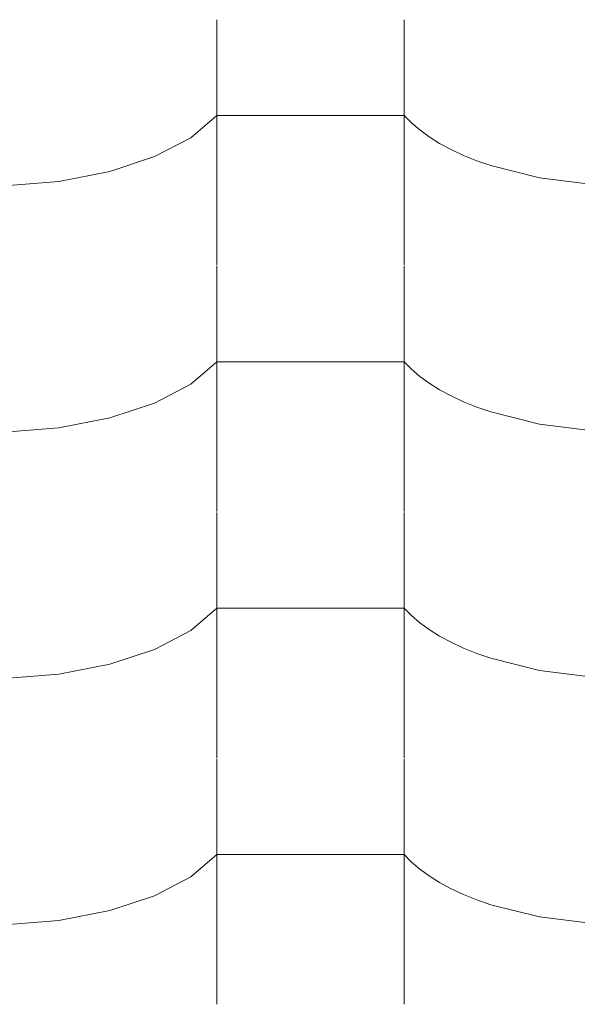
# Model space of a CAD drawing. Header units: millimetres. Extents: x -36478 to 31050, y -14815 to 11827.
# Tile 288 of 656: x -14472 to -14329, y 10428 to 10681. Entities that reach past the tile are written whole.
import ezdxf

# ---------------------------------------------------------------- set-up
doc = ezdxf.new("R2010")
doc.units = ezdxf.units.MM
doc.header["$MEASUREMENT"] = 0
doc.layers.add('Nové_Výplně - Povrchové', color=7, linetype='Continuous')

# ---------------------------------------------------------------- blocks, each defined once
blk = doc.blocks.new('*X13')
at = {"layer": 'Nové_Výplně - Povrchové', "color": 21, "linetype": 'Continuous', "lineweight": 20, "true_color": 0xffaaaa}
for p, q in [((-14421.72, 10680.59), (-14421.72, 10617.71)), ((-14373.69, 10680.59), (-14373.69, 10617.71)), ((-14428.39, 10650.37), (-14421.72, 10656.06)), ((-14397.71, 10656.06), (-14421.72, 10656.06)), ((-14373.69, 10656.06), (-14397.71, 10656.06)), ((-14373.69, 10656.06), (-14371.86, 10654.17)), ((-14371.86, 10654.17), (-14369.74, 10652.34)), ((-14437.7, 10645.51), (-14428.39, 10650.37)), ((-14369.74, 10652.34), (-14367.34, 10650.58)), ((-14367.34, 10650.58), (-14364.65, 10648.91)), ((-14364.65, 10648.91), (-14361.71, 10647.33)), ((-14449.18, 10641.71), (-14437.7, 10645.51)), ((-14361.71, 10647.33), (-14358.53, 10645.85)), ((-14358.53, 10645.85), (-14355.12, 10644.48)), ((-14355.12, 10644.48), (-14351.5, 10643.23)), ((-14351.5, 10643.23), (-14339.05, 10640.13)), ((-14462.24, 10639.18), (-14449.18, 10641.71)), ((-14339.05, 10640.13), (-14325.39, 10638.37)), ((-14476.21, 10638.05), (-14462.24, 10639.18)), ((-14421.72, 10617.49), (-14421.72, 10554.61)), ((-14373.69, 10617.49), (-14373.69, 10554.61)), ((-14428.39, 10587.27), (-14421.72, 10592.96)), ((-14397.71, 10592.96), (-14421.72, 10592.96)), ((-14373.69, 10592.96), (-14397.71, 10592.96)), ((-14373.69, 10592.96), (-14371.86, 10591.06)), ((-14371.86, 10591.06), (-14369.74, 10589.23)), ((-14437.7, 10582.4), (-14428.39, 10587.27)), ((-14369.74, 10589.23), (-14367.34, 10587.48)), ((-14367.34, 10587.48), (-14364.65, 10585.81)), ((-14364.65, 10585.81), (-14361.71, 10584.23)), ((-14449.18, 10578.61), (-14437.7, 10582.4)), ((-14361.71, 10584.23), (-14358.53, 10582.75)), ((-14358.53, 10582.75), (-14355.12, 10581.38)), ((-14355.12, 10581.38), (-14351.5, 10580.12)), ((-14351.5, 10580.12), (-14339.05, 10577.02)), ((-14462.24, 10576.08), (-14449.18, 10578.61)), ((-14339.05, 10577.02), (-14325.39, 10575.27)), ((-14476.21, 10574.95), (-14462.24, 10576.08)), ((-14421.72, 10554.38), (-14421.72, 10491.51)), ((-14373.69, 10554.38), (-14373.69, 10491.51)), ((-14428.39, 10524.16), (-14421.72, 10529.85)), ((-14397.71, 10529.85), (-14421.72, 10529.85)), ((-14373.69, 10529.85), (-14397.71, 10529.85)), ((-14373.69, 10529.85), (-14371.86, 10527.96)), ((-14371.86, 10527.96), (-14369.74, 10526.13)), ((-14437.7, 10519.3), (-14428.39, 10524.16)), ((-14369.74, 10526.13), (-14367.34, 10524.37)), ((-14367.34, 10524.37), (-14364.65, 10522.7)), ((-14364.65, 10522.7), (-14361.71, 10521.12)), ((-14449.18, 10515.5), (-14437.7, 10519.3)), ((-14361.71, 10521.12), (-14358.53, 10519.64)), ((-14358.53, 10519.64), (-14355.12, 10518.27)), ((-14355.12, 10518.27), (-14351.5, 10517.02)), ((-14351.5, 10517.02), (-14339.05, 10513.92)), ((-14462.24, 10512.98), (-14449.18, 10515.5)), ((-14339.05, 10513.92), (-14325.39, 10512.16)), ((-14476.21, 10511.84), (-14462.24, 10512.98)), ((-14421.72, 10491.28), (-14421.72, 10428.4)), ((-14373.69, 10491.28), (-14373.69, 10428.4)), ((-14428.39, 10461.06), (-14421.72, 10466.75)), ((-14397.71, 10466.75), (-14421.72, 10466.75)), ((-14373.69, 10466.75), (-14397.71, 10466.75)), ((-14373.69, 10466.75), (-14371.86, 10464.85)), ((-14371.86, 10464.85), (-14369.74, 10463.02)), ((-14437.7, 10456.19), (-14428.39, 10461.06)), ((-14369.74, 10463.02), (-14367.34, 10461.27)), ((-14367.34, 10461.27), (-14364.65, 10459.6)), ((-14364.65, 10459.6), (-14361.71, 10458.02)), ((-14449.18, 10452.4), (-14437.7, 10456.19)), ((-14361.71, 10458.02), (-14358.53, 10456.54)), ((-14358.53, 10456.54), (-14355.12, 10455.17)), ((-14355.12, 10455.17), (-14351.5, 10453.92)), ((-14351.5, 10453.92), (-14339.05, 10450.81)), ((-14462.24, 10449.87), (-14449.18, 10452.4)), ((-14476.21, 10448.74), (-14462.24, 10449.87)), ((-14339.05, 10450.81), (-14325.39, 10449.06))]:
    blk.add_line(p, q, dxfattribs=at)
blk = doc.blocks.new('výplň_6_1', base_point=(0, 0))
at = {"layer": 'Nové_Výplně - Povrchové', "color": 21, "linetype": 'Continuous', "lineweight": 20, "true_color": 0xffaaaa}
blk.add_blockref('*X13', (0, 0), dxfattribs=at)

msp = doc.modelspace()

# ---------------------------------------------------------------- block references
at = {"layer": 'Nové_Výplně - Povrchové', "color": 21, "linetype": 'Continuous', "lineweight": 20, "true_color": 0xffaaaa}
msp.add_blockref('výplň_6_1', (0, 0), dxfattribs=at)

doc.saveas('drawing.dxf')
